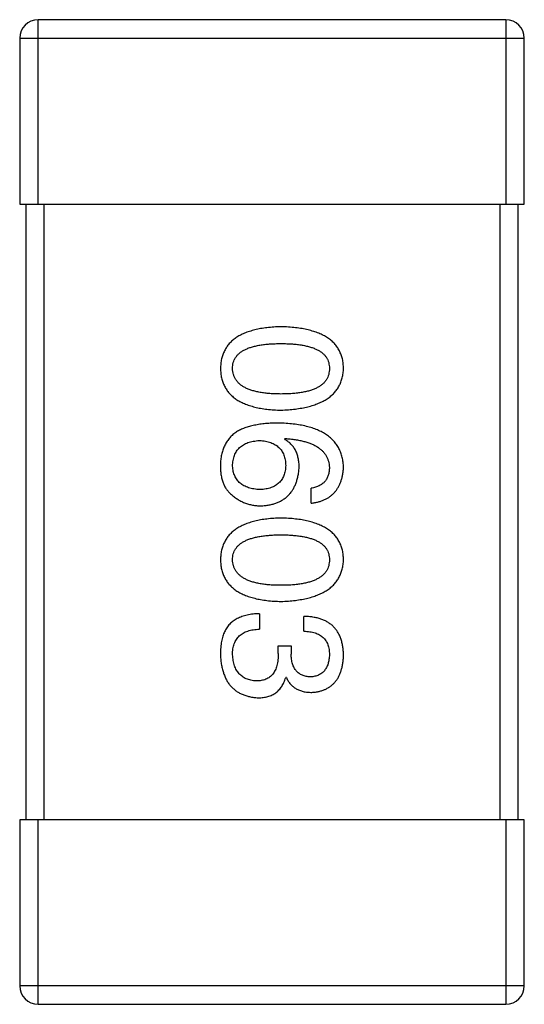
# Model space of a CAD drawing. Header units: millimetres. Extents: x 42 to 554, y 166 to 335.
# Tile 260 of 410: x 442.088 to 442.908, y 253.311 to 254.911. Entities that reach past the tile are written whole.
import ezdxf

# ---------------------------------------------------------------- set-up
doc = ezdxf.new("R2010")
doc.units = ezdxf.units.MM
doc.header["$LTSCALE"] = 30.734
doc.layers.get('0').update_dxf_attribs({"linetype": 'CONTINUOUS'})

msp = doc.modelspace()

# ---------------------------------------------------------------- linework, layer by layer
at = {"linetype": 'Continuous'}
for p, q in [((442.118, 254.6111), (442.118, 254.9111)), ((442.878, 254.9111), (442.118, 254.9111)), ((442.878, 254.9111), (442.878, 254.6111)), ((442.088, 254.8811), (442.088, 254.6111)), ((442.088, 254.8811), (442.908, 254.8811)), ((442.908, 254.6111), (442.908, 254.8811)), ((442.088, 254.6111), (442.908, 254.6111)), ((442.098, 254.6111), (442.098, 253.6111)), ((442.128, 253.6111), (442.128, 254.6111)), ((442.868, 254.6111), (442.868, 253.6111)), ((442.898, 253.6111), (442.898, 254.6111)), ((442.5181, 254.2294), (442.5192, 254.2305)), ((442.5618, 254.1255), (442.5618, 254.1496)), ((442.4776, 253.9458), (442.4776, 253.9207)), ((442.5498, 253.9174), (442.5498, 253.9415)), ((442.5082, 253.8813), (442.5082, 253.8934)), ((442.5082, 253.8934), (442.529, 253.8934)), ((442.529, 253.8934), (442.529, 253.8803)), ((442.5214, 253.842), (442.5203, 253.842)), ((442.088, 253.6111), (442.088, 253.3411)), ((442.908, 253.6111), (442.088, 253.6111)), ((442.118, 253.3111), (442.118, 253.6111)), ((442.878, 253.6111), (442.878, 253.3111)), ((442.908, 253.3411), (442.908, 253.6111)), ((442.908, 253.3411), (442.088, 253.3411)), ((442.118, 253.3111), (442.878, 253.3111))]:
    msp.add_line(p, q, dxfattribs=at)
for centre, start, end in [((442.118, 254.8811), 90, 180), ((442.878, 254.8811), 0, 90), ((442.118, 253.3411), 180, 270), ((442.878, 253.3411), 270, 0)]:
    msp.add_arc(centre, 0.03, start, end, dxfattribs=at)
for points, knots in [([(442.5126, 254.4121), (442.5087, 254.412), (442.5011, 254.4117), (442.49, 254.4107), (442.4797, 254.4092), (442.4702, 254.4072), (442.4613, 254.4047), (442.4533, 254.4017), (442.446, 254.3983), (442.4394, 254.3942), (442.4336, 254.3898), (442.4285, 254.3848), (442.4242, 254.3793), (442.4207, 254.3732), (442.4179, 254.3667), (442.4159, 254.3597), (442.4146, 254.3522), (442.4144, 254.347), (442.4142, 254.3444)], [0, 0, 0, 0, 0.087693, 0.170223, 0.247496, 0.319826, 0.387768, 0.451403, 0.511459, 0.568358, 0.622671, 0.675251, 0.726739, 0.778422, 0.830759, 0.884394, 0.940865, 1, 1, 1, 1]), ([(442.6142, 254.3444), (442.6141, 254.347), (442.6139, 254.3522), (442.6126, 254.3597), (442.6105, 254.3667), (442.6076, 254.3732), (442.604, 254.3793), (442.5995, 254.3848), (442.5943, 254.3898), (442.5883, 254.3943), (442.5815, 254.3983), (442.5739, 254.4017), (442.5656, 254.4047), (442.5565, 254.4072), (442.5466, 254.4092), (442.536, 254.4107), (442.5246, 254.4117), (442.5167, 254.412), (442.5126, 254.4121)], [0, 0, 0, 0, 0.057911, 0.113262, 0.165956, 0.217443, 0.268511, 0.319665, 0.372, 0.426129, 0.483365, 0.543779, 0.607756, 0.676562, 0.749704, 0.827713, 0.911177, 1, 1, 1, 1]), ([(442.4339, 254.3444), (442.434, 254.346), (442.4341, 254.3492), (442.435, 254.3538), (442.4365, 254.3582), (442.4388, 254.3621), (442.4416, 254.3658), (442.445, 254.3692), (442.449, 254.3722), (442.4537, 254.3748), (442.4589, 254.3772), (442.4648, 254.3793), (442.4713, 254.3809), (442.4784, 254.3824), (442.486, 254.3835), (442.4944, 254.3842), (442.5033, 254.3847), (442.5094, 254.3848), (442.5126, 254.3848)], [0, 0, 0, 0, 0.049766, 0.097012, 0.143225, 0.188786, 0.235079, 0.282962, 0.333687, 0.387747, 0.445963, 0.508657, 0.576545, 0.649868, 0.72822, 0.812712, 0.903543, 1, 1, 1, 1]), ([(442.5126, 254.3848), (442.5158, 254.3848), (442.5219, 254.3847), (442.5309, 254.3842), (442.5392, 254.3835), (442.5469, 254.3824), (442.5539, 254.3809), (442.5604, 254.3793), (442.5663, 254.3772), (442.5715, 254.3748), (442.5762, 254.3722), (442.5803, 254.3692), (442.5837, 254.3658), (442.5865, 254.3622), (442.5887, 254.3582), (442.5902, 254.3538), (442.5911, 254.3492), (442.5912, 254.346), (442.5913, 254.3444)], [0, 0, 0, 0, 0.096452, 0.187278, 0.271765, 0.350519, 0.423437, 0.491321, 0.554011, 0.612224, 0.666281, 0.717003, 0.764884, 0.811423, 0.856783, 0.902993, 0.950236, 1, 1, 1, 1]), ([(442.4142, 254.3444), (442.4144, 254.3417), (442.4146, 254.3365), (442.4159, 254.329), (442.4179, 254.322), (442.4207, 254.3155), (442.4242, 254.3095), (442.4285, 254.304), (442.4336, 254.2989), (442.4394, 254.2944), (442.446, 254.2905), (442.4533, 254.287), (442.4613, 254.284), (442.4702, 254.2815), (442.4797, 254.2795), (442.49, 254.278), (442.5011, 254.277), (442.5087, 254.2767), (442.5126, 254.2766)], [0, 0, 0, 0, 0.059134, 0.115603, 0.169236, 0.221572, 0.273254, 0.32474, 0.377319, 0.431815, 0.488555, 0.548609, 0.612242, 0.680182, 0.75251, 0.829782, 0.91231, 1, 1, 1, 1]), ([(442.5126, 254.3028), (442.5095, 254.3029), (442.5034, 254.3029), (442.4946, 254.3034), (442.4864, 254.3042), (442.4788, 254.3053), (442.4717, 254.3068), (442.4653, 254.3086), (442.4595, 254.3106), (442.4542, 254.3131), (442.4496, 254.3158), (442.4455, 254.3189), (442.442, 254.3223), (442.4392, 254.3261), (442.4369, 254.3302), (442.4353, 254.3346), (442.4342, 254.3394), (442.434, 254.3427), (442.4339, 254.3444)], [0, 0, 0, 0, 0.094834, 0.184067, 0.267029, 0.344713, 0.417334, 0.484367, 0.546941, 0.604717, 0.65953, 0.710539, 0.759381, 0.806382, 0.853027, 0.900623, 0.949121, 1, 1, 1, 1]), ([(442.5126, 254.2766), (442.5166, 254.2768), (442.5244, 254.2771), (442.5357, 254.2783), (442.5463, 254.2799), (442.5561, 254.2819), (442.5651, 254.2845), (442.5734, 254.2875), (442.5809, 254.291), (442.5877, 254.295), (442.5937, 254.2995), (442.599, 254.3045), (442.6035, 254.3099), (442.6072, 254.3159), (442.6101, 254.3223), (442.6124, 254.3293), (442.6138, 254.3366), (442.6141, 254.3418), (442.6142, 254.3444)], [0, 0, 0, 0, 0.088475, 0.171606, 0.249595, 0.322626, 0.391327, 0.455765, 0.516374, 0.573675, 0.628522, 0.681161, 0.732559, 0.783563, 0.83504, 0.887639, 0.942585, 1, 1, 1, 1]), ([(442.5913, 254.3444), (442.5912, 254.3427), (442.5911, 254.3394), (442.5902, 254.3347), (442.5887, 254.3302), (442.5865, 254.3261), (442.5837, 254.3224), (442.5803, 254.3189), (442.5762, 254.3159), (442.5716, 254.313), (442.5663, 254.3106), (442.5604, 254.3085), (442.554, 254.3068), (442.5469, 254.3053), (442.5392, 254.3042), (442.5309, 254.3034), (442.5219, 254.3029), (442.5158, 254.3029), (442.5126, 254.3028)], [0, 0, 0, 0, 0.050604, 0.098688, 0.145699, 0.191791, 0.238625, 0.286717, 0.337546, 0.391814, 0.449755, 0.512106, 0.579685, 0.652048, 0.730262, 0.814146, 0.904281, 1, 1, 1, 1]), ([(442.4405, 254.2414), (442.4385, 254.2399), (442.4345, 254.237), (442.4293, 254.2318), (442.4249, 254.2261), (442.4212, 254.2198), (442.4183, 254.2131), (442.4162, 254.2059), (442.4147, 254.1981), (442.4144, 254.1928), (442.4142, 254.19)], [0, 0, 0, 0, 0.125033, 0.246266, 0.36603, 0.485265, 0.606781, 0.732144, 0.862551, 1, 1, 1, 1]), ([(442.5082, 254.2556), (442.5047, 254.2556), (442.4978, 254.2555), (442.4878, 254.2548), (442.4784, 254.2538), (442.4696, 254.2521), (442.4614, 254.2502), (442.4538, 254.2478), (442.4468, 254.2449), (442.4426, 254.2425), (442.4405, 254.2414)], [0, 0, 0, 0, 0.151498, 0.29521, 0.430242, 0.557137, 0.677306, 0.790845, 0.898111, 1, 1, 1, 1]), ([(442.6142, 254.1835), (442.6141, 254.1863), (442.6137, 254.1918), (442.6123, 254.1998), (442.61, 254.2073), (442.6069, 254.2142), (442.6031, 254.2207), (442.5984, 254.2265), (442.5929, 254.2319), (442.5866, 254.2366), (442.5796, 254.2409), (442.5717, 254.2446), (442.5631, 254.2478), (442.5536, 254.2504), (442.5434, 254.2526), (442.5324, 254.2541), (442.5206, 254.2552), (442.5124, 254.2555), (442.5082, 254.2556)], [0, 0, 0, 0, 0.058957, 0.115262, 0.16907, 0.221312, 0.273147, 0.324961, 0.377649, 0.432026, 0.488925, 0.549039, 0.612912, 0.680653, 0.753056, 0.830314, 0.912483, 1, 1, 1, 1]), ([(442.4339, 254.1857), (442.434, 254.1873), (442.4341, 254.1904), (442.4348, 254.1948), (442.4357, 254.1991), (442.437, 254.203), (442.4386, 254.2066), (442.4405, 254.2099), (442.4427, 254.213), (442.4454, 254.2157), (442.4483, 254.2183), (442.4515, 254.2204), (442.4551, 254.2223), (442.459, 254.2239), (442.4632, 254.2251), (442.4677, 254.2261), (442.4726, 254.2269), (442.4759, 254.2271), (442.4776, 254.2272)], [0, 0, 0, 0, 0.070403, 0.137196, 0.200053, 0.260887, 0.31876, 0.37535, 0.430743, 0.485927, 0.541678, 0.598832, 0.657726, 0.719441, 0.783504, 0.851852, 0.923533, 1, 1, 1, 1]), ([(442.4776, 254.2272), (442.4793, 254.2271), (442.4826, 254.2268), (442.4873, 254.2262), (442.4917, 254.2251), (442.4958, 254.2239), (442.4996, 254.2224), (442.5031, 254.2205), (442.5063, 254.2185), (442.5091, 254.216), (442.5116, 254.2134), (442.5138, 254.2104), (442.5157, 254.2072), (442.5173, 254.2036), (442.5185, 254.1998), (442.5194, 254.1957), (442.5201, 254.1913), (442.5202, 254.1883), (442.5203, 254.1867)], [0, 0, 0, 0, 0.076072, 0.148369, 0.216753, 0.281358, 0.342792, 0.401604, 0.458929, 0.514444, 0.569818, 0.625343, 0.681554, 0.739608, 0.800134, 0.863477, 0.929547, 1, 1, 1, 1]), ([(442.5421, 254.1835), (442.5421, 254.1861), (442.5419, 254.1912), (442.5408, 254.1985), (442.5389, 254.2052), (442.5363, 254.2114), (442.5329, 254.2169), (442.5287, 254.2217), (442.5237, 254.226), (442.52, 254.2282), (442.5181, 254.2294)], [0, 0, 0, 0, 0.144617, 0.279572, 0.40596, 0.526097, 0.64389, 0.760003, 0.877724, 1, 1, 1, 1]), ([(442.5192, 254.2305), (442.522, 254.2303), (442.5275, 254.2299), (442.5354, 254.2288), (442.5429, 254.2276), (442.5498, 254.226), (442.5562, 254.2241), (442.562, 254.2219), (442.5674, 254.2195), (442.5722, 254.2167), (442.5764, 254.2135), (442.5802, 254.2102), (442.5834, 254.2065), (442.586, 254.2024), (442.5882, 254.1981), (442.5898, 254.1935), (442.5909, 254.1886), (442.5912, 254.1852), (442.5913, 254.1835)], [0, 0, 0, 0, 0.089218, 0.173709, 0.252753, 0.326963, 0.397099, 0.462534, 0.524018, 0.582178, 0.637235, 0.689955, 0.741228, 0.791618, 0.841661, 0.892925, 0.945259, 1, 1, 1, 1]), ([(442.4142, 254.19), (442.4142, 254.1872), (442.4141, 254.1818), (442.4147, 254.174), (442.4159, 254.1668), (442.4177, 254.1603), (442.42, 254.1545), (442.4229, 254.1493), (442.4264, 254.1446), (442.4292, 254.1421), (442.4306, 254.1408)], [0, 0, 0, 0, 0.156782, 0.301945, 0.436395, 0.561474, 0.678489, 0.78853, 0.894967, 1, 1, 1, 1]), ([(442.4787, 254.1474), (442.477, 254.1475), (442.4736, 254.1477), (442.4688, 254.1484), (442.4642, 254.1494), (442.46, 254.1505), (442.4561, 254.152), (442.4525, 254.1537), (442.4492, 254.1557), (442.4462, 254.158), (442.4435, 254.1605), (442.4412, 254.1633), (442.4392, 254.1664), (442.4375, 254.1697), (442.4361, 254.1733), (442.435, 254.1772), (442.4343, 254.1813), (442.434, 254.1842), (442.4339, 254.1857)], [0, 0, 0, 0, 0.078863, 0.153308, 0.223539, 0.289857, 0.35341, 0.413572, 0.471721, 0.528235, 0.584279, 0.638781, 0.69466, 0.751251, 0.809198, 0.869697, 0.933318, 1, 1, 1, 1]), ([(442.5203, 254.1867), (442.5202, 254.1852), (442.5201, 254.1823), (442.5194, 254.1781), (442.5186, 254.1741), (442.5173, 254.1704), (442.5158, 254.167), (442.514, 254.1638), (442.5118, 254.1609), (442.5094, 254.1583), (442.5066, 254.156), (442.5035, 254.1539), (442.5001, 254.1521), (442.4964, 254.1506), (442.4924, 254.1494), (442.4882, 254.1484), (442.4836, 254.1477), (442.4804, 254.1475), (442.4787, 254.1474)], [0, 0, 0, 0, 0.069884, 0.136529, 0.199638, 0.259844, 0.317774, 0.374356, 0.430026, 0.485148, 0.5409, 0.597889, 0.657472, 0.718614, 0.783613, 0.85129, 0.923712, 1, 1, 1, 1]), ([(442.4798, 254.1212), (442.4822, 254.1213), (442.4867, 254.1215), (442.4934, 254.1225), (442.4996, 254.1239), (442.5054, 254.1257), (442.5108, 254.1281), (442.5157, 254.1309), (442.5203, 254.1341), (442.5244, 254.1378), (442.5281, 254.1419), (442.5315, 254.1465), (442.5342, 254.1516), (442.5367, 254.1571), (442.5387, 254.163), (442.5403, 254.1694), (442.5415, 254.1763), (442.5419, 254.181), (442.5421, 254.1835)], [0, 0, 0, 0, 0.071527, 0.139094, 0.20346, 0.264939, 0.323904, 0.381383, 0.437591, 0.493343, 0.549401, 0.606085, 0.664838, 0.725424, 0.788712, 0.855452, 0.925772, 1, 1, 1, 1]), ([(442.5913, 254.1835), (442.5912, 254.1812), (442.5911, 254.1769), (442.5896, 254.1708), (442.5873, 254.1653), (442.5841, 254.1606), (442.5798, 254.1567), (442.5746, 254.1535), (442.5685, 254.1511), (442.5641, 254.1501), (442.5618, 254.1496)], [0, 0, 0, 0, 0.136586, 0.261496, 0.378089, 0.490612, 0.605522, 0.725767, 0.8561, 1, 1, 1, 1]), ([(442.5618, 254.1255), (442.5638, 254.1258), (442.5677, 254.1263), (442.5733, 254.1276), (442.5786, 254.1291), (442.5835, 254.1311), (442.5881, 254.1335), (442.5922, 254.1362), (442.5961, 254.1392), (442.5996, 254.1427), (442.6027, 254.1465), (442.6054, 254.1507), (442.6078, 254.1553), (442.6098, 254.1602), (442.6115, 254.1655), (442.6128, 254.1712), (442.6137, 254.1772), (442.6141, 254.1813), (442.6142, 254.1835)], [0, 0, 0, 0, 0.06947, 0.136096, 0.199592, 0.260665, 0.319672, 0.377156, 0.433415, 0.489984, 0.546535, 0.604276, 0.663499, 0.725182, 0.788953, 0.855683, 0.926216, 1, 1, 1, 1]), ([(442.4306, 254.1408), (442.4324, 254.1393), (442.4358, 254.1362), (442.4414, 254.1322), (442.4472, 254.1288), (442.4533, 254.126), (442.4596, 254.1238), (442.4661, 254.1223), (442.4729, 254.1214), (442.4775, 254.1212), (442.4798, 254.1212)], [0, 0, 0, 0, 0.129393, 0.255335, 0.378531, 0.500878, 0.622934, 0.746191, 0.87096, 1, 1, 1, 1]), ([(442.5126, 254.1013), (442.5087, 254.1011), (442.5011, 254.1009), (442.49, 254.0998), (442.4797, 254.0984), (442.4702, 254.0963), (442.4613, 254.0939), (442.4533, 254.0909), (442.446, 254.0874), (442.4394, 254.0834), (442.4336, 254.0789), (442.4285, 254.0739), (442.4242, 254.0684), (442.4207, 254.0624), (442.4179, 254.0558), (442.4159, 254.0488), (442.4146, 254.0413), (442.4144, 254.0361), (442.4142, 254.0335)], [0, 0, 0, 0, 0.087693, 0.170223, 0.247496, 0.319826, 0.387768, 0.451403, 0.511459, 0.568358, 0.622671, 0.675251, 0.726739, 0.778422, 0.830759, 0.884394, 0.940865, 1, 1, 1, 1]), ([(442.6142, 254.0335), (442.6141, 254.0361), (442.6139, 254.0413), (442.6126, 254.0488), (442.6105, 254.0558), (442.6076, 254.0624), (442.604, 254.0684), (442.5995, 254.0739), (442.5943, 254.0789), (442.5883, 254.0834), (442.5815, 254.0874), (442.5739, 254.0909), (442.5656, 254.0939), (442.5565, 254.0963), (442.5466, 254.0984), (442.536, 254.0998), (442.5246, 254.1009), (442.5167, 254.1011), (442.5126, 254.1013)], [0, 0, 0, 0, 0.057911, 0.113262, 0.165956, 0.217443, 0.268511, 0.319665, 0.372, 0.426129, 0.483365, 0.543779, 0.607756, 0.676562, 0.749704, 0.827713, 0.911177, 1, 1, 1, 1]), ([(442.4339, 254.0335), (442.434, 254.0351), (442.4341, 254.0383), (442.435, 254.043), (442.4365, 254.0473), (442.4388, 254.0513), (442.4416, 254.0549), (442.445, 254.0583), (442.449, 254.0613), (442.4537, 254.064), (442.4589, 254.0663), (442.4648, 254.0684), (442.4713, 254.0701), (442.4784, 254.0715), (442.486, 254.0726), (442.4944, 254.0734), (442.5033, 254.0739), (442.5094, 254.0739), (442.5126, 254.0739)], [0, 0, 0, 0, 0.049766, 0.097012, 0.143225, 0.188786, 0.235079, 0.282962, 0.333687, 0.387747, 0.445963, 0.508657, 0.576545, 0.649868, 0.72822, 0.812712, 0.903543, 1, 1, 1, 1]), ([(442.5126, 254.0739), (442.5158, 254.0739), (442.5219, 254.0739), (442.5309, 254.0734), (442.5392, 254.0726), (442.5469, 254.0716), (442.5539, 254.07), (442.5604, 254.0684), (442.5663, 254.0663), (442.5715, 254.064), (442.5762, 254.0613), (442.5803, 254.0583), (442.5837, 254.0549), (442.5865, 254.0513), (442.5887, 254.0473), (442.5902, 254.043), (442.5911, 254.0383), (442.5912, 254.0351), (442.5913, 254.0335)], [0, 0, 0, 0, 0.096452, 0.187278, 0.271765, 0.350519, 0.423437, 0.491321, 0.554011, 0.612224, 0.666281, 0.717003, 0.764884, 0.811423, 0.856783, 0.902993, 0.950236, 1, 1, 1, 1]), ([(442.4142, 254.0335), (442.4144, 254.0309), (442.4146, 254.0257), (442.4159, 254.0182), (442.4179, 254.0112), (442.4207, 254.0046), (442.4242, 253.9986), (442.4285, 253.9931), (442.4336, 253.9881), (442.4394, 253.9836), (442.446, 253.9796), (442.4533, 253.9761), (442.4613, 253.9731), (442.4702, 253.9707), (442.4797, 253.9686), (442.49, 253.9672), (442.5011, 253.9661), (442.5087, 253.9659), (442.5126, 253.9657)], [0, 0, 0, 0, 0.059134, 0.115603, 0.169236, 0.221572, 0.273254, 0.32474, 0.377319, 0.431815, 0.488555, 0.548609, 0.612242, 0.680182, 0.75251, 0.829782, 0.91231, 1, 1, 1, 1]), ([(442.5126, 253.992), (442.5095, 253.992), (442.5034, 253.9921), (442.4946, 253.9925), (442.4864, 253.9933), (442.4788, 253.9945), (442.4717, 253.9959), (442.4653, 253.9977), (442.4595, 253.9998), (442.4542, 254.0022), (442.4496, 254.005), (442.4455, 254.0081), (442.442, 254.0115), (442.4392, 254.0153), (442.4369, 254.0194), (442.4353, 254.0238), (442.4342, 254.0285), (442.434, 254.0318), (442.4339, 254.0335)], [0, 0, 0, 0, 0.094834, 0.184067, 0.267029, 0.344713, 0.417334, 0.484367, 0.546941, 0.604717, 0.65953, 0.710539, 0.759381, 0.806382, 0.853027, 0.900623, 0.949121, 1, 1, 1, 1]), ([(442.5126, 253.9657), (442.5166, 253.9659), (442.5244, 253.9663), (442.5357, 253.9674), (442.5463, 253.969), (442.5561, 253.9711), (442.5651, 253.9736), (442.5734, 253.9766), (442.5809, 253.9801), (442.5877, 253.9841), (442.5937, 253.9886), (442.599, 253.9936), (442.6035, 253.9991), (442.6072, 254.005), (442.6101, 254.0115), (442.6124, 254.0184), (442.6138, 254.0258), (442.6141, 254.0309), (442.6142, 254.0335)], [0, 0, 0, 0, 0.088475, 0.171606, 0.249595, 0.322626, 0.391327, 0.455765, 0.516374, 0.573675, 0.628522, 0.681161, 0.732559, 0.783563, 0.83504, 0.887639, 0.942585, 1, 1, 1, 1]), ([(442.5913, 254.0335), (442.5912, 254.0318), (442.5911, 254.0286), (442.5902, 254.0238), (442.5887, 254.0194), (442.5865, 254.0152), (442.5837, 254.0115), (442.5803, 254.008), (442.5762, 254.005), (442.5716, 254.0022), (442.5663, 253.9998), (442.5604, 253.9977), (442.554, 253.9959), (442.5469, 253.9945), (442.5392, 253.9933), (442.5309, 253.9925), (442.5219, 253.9921), (442.5158, 253.992), (442.5126, 253.992)], [0, 0, 0, 0, 0.050604, 0.098688, 0.145699, 0.191791, 0.238625, 0.286717, 0.337546, 0.391814, 0.449755, 0.512106, 0.579685, 0.652048, 0.730262, 0.814146, 0.904281, 1, 1, 1, 1]), ([(442.4776, 253.9458), (442.4759, 253.9458), (442.4724, 253.9456), (442.4673, 253.9452), (442.4624, 253.9445), (442.4577, 253.9436), (442.4533, 253.9425), (442.4492, 253.9413), (442.4453, 253.9397), (442.4416, 253.938), (442.4381, 253.936), (442.4349, 253.9339), (442.432, 253.9315), (442.4292, 253.9289), (442.4267, 253.9261), (442.4245, 253.923), (442.4225, 253.9198), (442.4214, 253.9175), (442.4208, 253.9163)], [0, 0, 0, 0, 0.078937, 0.154495, 0.226898, 0.296844, 0.363348, 0.427781, 0.48946, 0.549586, 0.607902, 0.664733, 0.720805, 0.776157, 0.831175, 0.886736, 0.943094, 1, 1, 1, 1]), ([(442.6142, 253.8781), (442.6142, 253.8806), (442.614, 253.8855), (442.6131, 253.8926), (442.6118, 253.8992), (442.6099, 253.9053), (442.6076, 253.911), (442.6048, 253.9162), (442.6015, 253.9209), (442.5977, 253.9251), (442.5934, 253.9289), (442.5886, 253.9321), (442.5833, 253.9349), (442.5775, 253.9372), (442.5712, 253.939), (442.5645, 253.9403), (442.5573, 253.9412), (442.5523, 253.9414), (442.5498, 253.9415)], [0, 0, 0, 0, 0.073232, 0.142595, 0.207997, 0.270074, 0.329156, 0.386529, 0.441846, 0.496976, 0.551877, 0.607941, 0.665637, 0.725446, 0.788542, 0.855101, 0.925196, 1, 1, 1, 1]), ([(442.4339, 253.8792), (442.4339, 253.8808), (442.434, 253.884), (442.4345, 253.8886), (442.4354, 253.8929), (442.4366, 253.8969), (442.4381, 253.9006), (442.44, 253.904), (442.4422, 253.907), (442.4448, 253.9098), (442.4478, 253.9123), (442.451, 253.9144), (442.4546, 253.9163), (442.4586, 253.9178), (442.4629, 253.919), (442.4675, 253.9199), (442.4724, 253.9205), (442.4759, 253.9206), (442.4776, 253.9207)], [0, 0, 0, 0, 0.071272, 0.13882, 0.201858, 0.262757, 0.320043, 0.376709, 0.431462, 0.486034, 0.541209, 0.597703, 0.65589, 0.717768, 0.782056, 0.850407, 0.92277, 1, 1, 1, 1]), ([(442.4208, 253.9163), (442.4203, 253.9152), (442.4192, 253.9128), (442.4179, 253.9091), (442.4167, 253.905), (442.4159, 253.9007), (442.4151, 253.896), (442.4146, 253.891), (442.4143, 253.8857), (442.4143, 253.8821), (442.4142, 253.8803)], [0, 0, 0, 0, 0.101955, 0.208983, 0.322698, 0.44339, 0.570851, 0.70629, 0.84885, 1, 1, 1, 1]), ([(442.5498, 253.9174), (442.5514, 253.9173), (442.5547, 253.9172), (442.5594, 253.9166), (442.5638, 253.9158), (442.5679, 253.9147), (442.5716, 253.9133), (442.575, 253.9116), (442.5782, 253.9096), (442.581, 253.9074), (442.5834, 253.9048), (442.5855, 253.902), (442.5873, 253.8989), (442.5888, 253.8955), (442.5899, 253.8918), (442.5907, 253.8878), (442.5912, 253.8836), (442.5913, 253.8807), (442.5913, 253.8792)], [0, 0, 0, 0, 0.078134, 0.15164, 0.221358, 0.286689, 0.348614, 0.407697, 0.464247, 0.520153, 0.574432, 0.629291, 0.684538, 0.742032, 0.801329, 0.863637, 0.930123, 1, 1, 1, 1]), ([(442.4142, 253.8803), (442.4144, 253.8775), (442.4146, 253.8722), (442.4155, 253.8644), (442.417, 253.8572), (442.4188, 253.8505), (442.421, 253.8443), (442.4238, 253.8385), (442.4269, 253.8333), (442.4305, 253.8286), (442.4346, 253.8244), (442.4391, 253.8206), (442.4441, 253.8174), (442.4495, 253.8148), (442.4554, 253.8126), (442.4617, 253.8109), (442.4684, 253.8097), (442.4731, 253.8094), (442.4755, 253.8092)], [0, 0, 0, 0, 0.078078, 0.151942, 0.221594, 0.28726, 0.350176, 0.409768, 0.467648, 0.523784, 0.578904, 0.634014, 0.689819, 0.746826, 0.805875, 0.867063, 0.931764, 1, 1, 1, 1]), ([(442.4722, 253.8365), (442.4707, 253.8366), (442.4679, 253.8369), (442.4637, 253.8376), (442.4599, 253.8386), (442.4563, 253.8399), (442.4529, 253.8416), (442.4498, 253.8435), (442.4471, 253.8457), (442.4445, 253.8482), (442.4422, 253.8511), (442.4402, 253.8542), (442.4385, 253.8577), (442.437, 253.8614), (442.4359, 253.8654), (442.435, 253.8697), (442.4343, 253.8743), (442.434, 253.8775), (442.4339, 253.8792)], [0, 0, 0, 0, 0.068514, 0.133941, 0.195994, 0.255362, 0.312994, 0.369441, 0.424687, 0.480522, 0.537148, 0.594801, 0.654411, 0.716817, 0.781981, 0.850498, 0.923306, 1, 1, 1, 1]), ([(442.5082, 253.8813), (442.5082, 253.8795), (442.5082, 253.876), (442.5077, 253.871), (442.5071, 253.8662), (442.506, 253.8618), (442.5048, 253.8578), (442.5033, 253.854), (442.5014, 253.8507), (442.4993, 253.8477), (442.4969, 253.8451), (442.4942, 253.8428), (442.4912, 253.8408), (442.4879, 253.8392), (442.4844, 253.838), (442.4806, 253.8371), (442.4765, 253.8366), (442.4736, 253.8366), (442.4722, 253.8365)], [0, 0, 0, 0, 0.082495, 0.159728, 0.232496, 0.300725, 0.365163, 0.425859, 0.483728, 0.538892, 0.592921, 0.646195, 0.699968, 0.754746, 0.811387, 0.870806, 0.933482, 1, 1, 1, 1]), ([(442.5607, 253.8431), (442.5595, 253.8432), (442.557, 253.8433), (442.5535, 253.8438), (442.5503, 253.8446), (442.5473, 253.8457), (442.5445, 253.8471), (442.5419, 253.8488), (442.5395, 253.8507), (442.5374, 253.8529), (442.5355, 253.8554), (442.5339, 253.8581), (442.5325, 253.8611), (442.5313, 253.8644), (442.5304, 253.868), (442.5297, 253.8719), (442.5292, 253.876), (442.5291, 253.8788), (442.529, 253.8803)], [0, 0, 0, 0, 0.067741, 0.131599, 0.192143, 0.249977, 0.306453, 0.361639, 0.416449, 0.471489, 0.527582, 0.584873, 0.644974, 0.70814, 0.77492, 0.845909, 0.920585, 1, 1, 1, 1]), ([(442.5913, 253.8792), (442.5912, 253.8778), (442.5911, 253.8751), (442.5906, 253.8712), (442.5899, 253.8676), (442.5891, 253.8642), (442.5879, 253.8611), (442.5865, 253.8582), (442.585, 253.8556), (442.5832, 253.8532), (442.5812, 253.851), (442.5788, 253.8492), (442.5764, 253.8475), (442.5737, 253.8461), (442.5707, 253.845), (442.5676, 253.8441), (442.5642, 253.8434), (442.5619, 253.8432), (442.5607, 253.8431)], [0, 0, 0, 0, 0.078051, 0.151197, 0.220412, 0.286742, 0.34933, 0.409464, 0.467368, 0.52298, 0.578639, 0.633998, 0.690142, 0.746855, 0.805868, 0.867776, 0.932345, 1, 1, 1, 1]), ([(442.5629, 253.818), (442.5649, 253.8181), (442.5688, 253.8185), (442.5744, 253.8195), (442.5796, 253.821), (442.5845, 253.8228), (442.589, 253.8251), (442.5932, 253.8279), (442.597, 253.831), (442.6004, 253.8346), (442.6035, 253.8386), (442.6061, 253.843), (442.6084, 253.8478), (442.6103, 253.8531), (442.6119, 253.8587), (442.613, 253.8648), (442.6139, 253.8713), (442.6141, 253.8758), (442.6142, 253.8781)], [0, 0, 0, 0, 0.067521, 0.132139, 0.193339, 0.252064, 0.309083, 0.364848, 0.420021, 0.475612, 0.532002, 0.589602, 0.649896, 0.712634, 0.778603, 0.848416, 0.922155, 1, 1, 1, 1]), ([(442.4755, 253.8092), (442.4769, 253.8092), (442.4797, 253.8093), (442.4837, 253.8097), (442.4876, 253.8103), (442.4913, 253.8112), (442.4948, 253.8123), (442.4981, 253.8138), (442.5013, 253.8154), (442.5042, 253.8173), (442.5069, 253.8195), (442.5094, 253.822), (442.5117, 253.8247), (442.5139, 253.8277), (442.5157, 253.8309), (442.5175, 253.8343), (442.519, 253.8381), (442.5198, 253.8407), (442.5203, 253.842)], [0, 0, 0, 0, 0.071215, 0.138707, 0.20396, 0.266995, 0.327734, 0.387609, 0.445602, 0.503345, 0.561136, 0.618597, 0.677672, 0.738255, 0.799989, 0.863961, 0.930555, 1, 1, 1, 1]), ([(442.5214, 253.842), (442.5223, 253.8401), (442.5242, 253.8364), (442.5279, 253.8314), (442.5322, 253.8272), (442.5372, 253.8238), (442.5427, 253.8212), (442.5489, 253.8193), (442.5557, 253.8181), (442.5604, 253.818), (442.5629, 253.818)], [0, 0, 0, 0, 0.125227, 0.244792, 0.361427, 0.478215, 0.59667, 0.722058, 0.856314, 1, 1, 1, 1])]:
    msp.add_open_spline(points, degree=3, knots=knots, dxfattribs=at)

doc.saveas('drawing.dxf')
